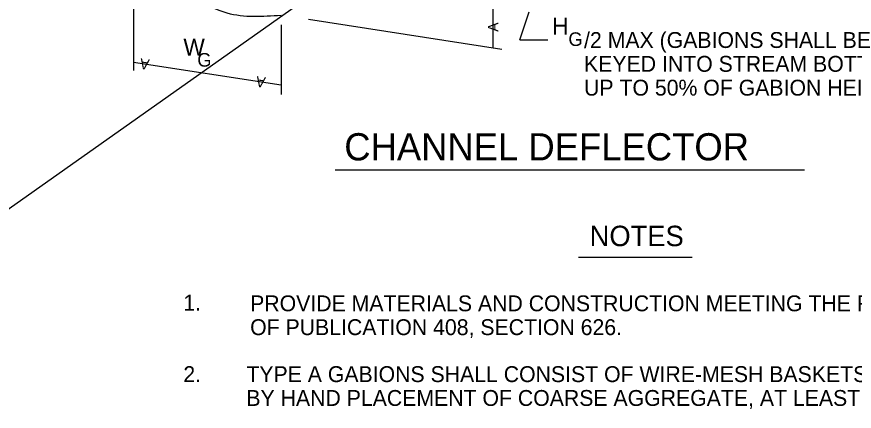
# Model space of a CAD drawing. Extents: x 3 to 3592, y -602 to 1171.
# Drawn here: x 3249.7 to 3434.2, y -250.9 to -164 of the extents above; entities that cross this region are included whole.
import ezdxf

# ---------------------------------------------------------------- set-up
doc = ezdxf.new("R2010")
doc.units = 0
for name, color, linetype in [('1', 7, 'Continuous'), ('2', 7, 'Continuous'), ('3', 7, 'Continuous')]:
    doc.layers.add(name, color=color, linetype=linetype)

msp = doc.modelspace()

# ---------------------------------------------------------------- linework, layer by layer
at = {"layer": '1'}
msp.add_line((2687.88, -601.81), (3528.88, -7.81), dxfattribs=at)
at = {"layer": '2'}
for p, q in [((3354.67, -170.82), (3354.67, -152.07)), ((3275.43, -160.7), (3275.43, -175.84)), ((3360.53, -169.11), (3362.57, -162.91)), ((3307.93, -165.74), (3307.93, -181.16)), ((3314.01, -164.56), (3356.58, -171.11)), ((3360.53, -169.11), (3366.75, -169.11)), ((3307.93, -179.06), (3275.43, -174.06))]:
    msp.add_line(p, q, dxfattribs=at)
msp.add_spline([(3275.43, -158.63), (3280.52, -159.38), (3288.98, -160.55), (3296.02, -163.13), (3307.93, -163.63)], degree=3, dxfattribs=at)
at = {"layer": '3'}
for p, q in [((3319.87, -197.76), (3423.29, -197.76)), ((3373.49, -216.98), (3398.48, -216.98))]:
    msp.add_line(p, q, dxfattribs=at)

# ---------------------------------------------------------------- texts
at = {"layer": '2'}
for rotation, p in [(90, (3355.84, -167.32)), (171.2538, (3279.07, -173.44)), (171.2538, (3304.65, -177.38))]:
    msp.add_text('A', height=2.33, rotation=rotation, dxfattribs=at).set_placement(p)
at = {"layer": '3'}
for s, height, p in [('H', 3.75, (3367.66, -167.92)), ('G', 3, (3371.25, -170.43)), ('/2 MAX (GABIONS SHALL BE', 3.5, (3374.7, -170.87)), ('W', 3.75, (3286.42, -172.54)), ('G', 3, (3289.49, -174.99)), ('KEYED INTO STREAM BOTTOM', 3.5, (3374.7, -176.12)), ('UP TO 50% OF GABION HEIGHT).', 3.5, (3374.7, -181.37)), ('CHANNEL DEFLECTOR', 6, (3321.87, -195.65)), ('NOTES', 4.5, (3375.93, -214.54)), ('1.  ', 3.5, (3286.41, -228.74)), ('PROVIDE MATERIALS AND CONSTRUCTION MEETING THE REQUIREMENTS', 3.5, (3301.13, -228.89)), ('OF PUBLICATION 408, SECTION 626.', 3.5, (3301.13, -234.14)), ('2.  ', 3.5, (3286.41, -244.49)), ('TYPE A GABIONS SHALL CONSIST OF WIRE-MESH BASKETS FILLED', 3.5, (3300.3, -244.49)), ('BY HAND PLACEMENT OF COARSE AGGREGATE, AT LEAST ALONG THE', 3.5, (3300.3, -249.74))]:
    msp.add_text(s, height=height, dxfattribs=at).set_placement(p)

doc.saveas('drawing.dxf')
